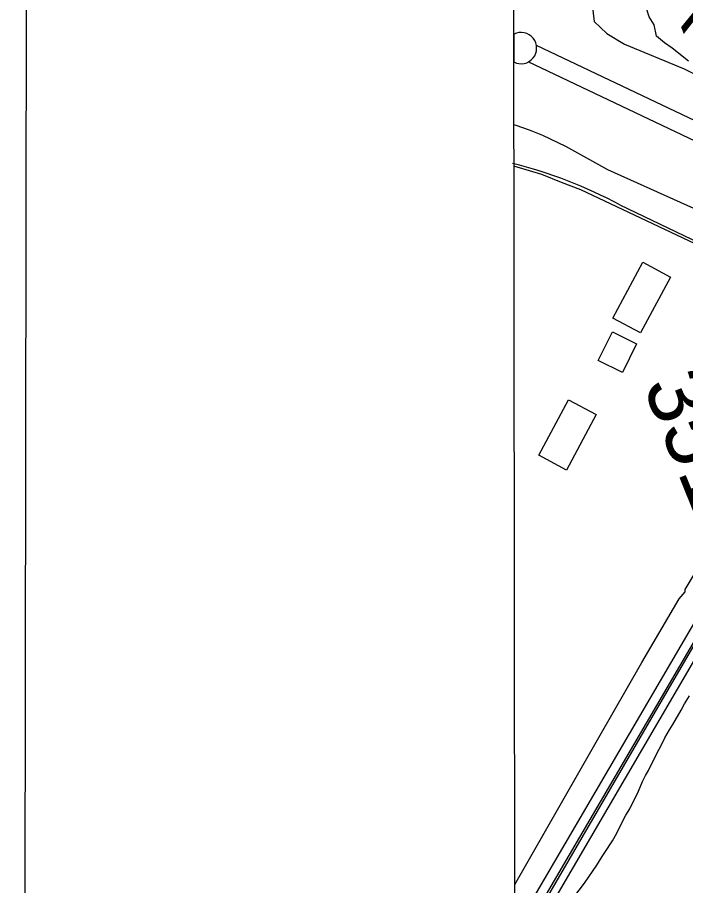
# Model space of a CAD drawing. Extents: x 3313442 to 3351311, y 721974 to 747360.
# Drawn here: x 3316776 to 3317846, y 731580 to 732970 of the extents above; entities that cross this region are included whole.
import ezdxf

# ---------------------------------------------------------------- set-up
doc = ezdxf.new("R2010")
doc.units = 0
for name, color, linetype in [('V-ANNO-SYMB', 7, 'Continuous'), ('V-BLDG-OTLN', 7, 'Continuous'), ('V-GRID-FRAM', 7, 'Continuous'), ('V-LEVE-TOET', 7, 'Continuous'), ('V-RIVR-RANG-IDEN', 7, 'Continuous'), ('V-ROAD-CNTR', 7, 'Continuous'), ('V-SITE-VEGE', 7, 'Continuous'), ('V-SURV-IDEN', 7, 'Continuous'), ('V-SURV-LINE', 7, 'Continuous'), ('V-UTIL-LINE', 7, 'Continuous'), ('V-WETL-SWMP', 7, 'Continuous')]:
    doc.layers.add(name, color=color, linetype=linetype)

msp = doc.modelspace()

# ---------------------------------------------------------------- linework, layer by layer
at = {"layer": 'V-ANNO-SYMB'}
msp.add_lwpolyline([(3316776.5, 723231.3), (3349859.6, 723183.2), (3349893, 746099.8), (3316809.8, 746147.9), (3316776.5, 723231.3)], dxfattribs=at)
at = {"layer": 'V-BLDG-OTLN'}
for points in [[(3317729.8, 732488.3), (3317777.8, 732577.6), (3317821.9, 732553.9), (3317774, 732464.6)], [(3317706.4, 732420.6), (3317729.1, 732466.2), (3317767.8, 732446.9), (3317745.1, 732401.3)], [(3317611.2, 732268.7), (3317658.7, 732357.5), (3317703.1, 732333.8), (3317655.6, 732244.9)]]:
    msp.add_lwpolyline(points, close=True, dxfattribs=at)
at = {"layer": 'V-GRID-FRAM'}
msp.add_lwpolyline([(3317558.4, 745536.3), (3349037, 745582.1), (3349071.4, 727396.8), (3317576.9, 727351), (3317558.4, 745536.3)], dxfattribs=at)
at = {"layer": 'V-LEVE-TOET'}
for points in [[(3317919.9, 733101.4), (3317806.9, 733061.8), (3317724.5, 733022.4), (3317711.6, 733016.3), (3317701.2, 733006.2), (3317696.5, 732989.6), (3317699.8, 732963), (3317720, 732943.8), (3317748.3, 732926.6), (3317844, 732887.2), (3318021.2, 732797.4)], [(3319961.8, 731662.8), (3319663.9, 731804.8), (3319399.9, 731930.9), (3318937.3, 732151.9), (3318515.1, 732352.5), (3318102.9, 732554.5), (3317721.8, 732725.5), (3317654.4, 732763.1), (3317617.7, 732780.6), (3317596.3, 732789), (3317574.9, 732796.5), (3317571.4, 732797.8)]]:
    msp.add_lwpolyline(points, dxfattribs=at)
at = {"layer": 'V-ROAD-CNTR'}
for points in [[(3319822.5, 731667), (3319805.3, 731674.9), (3319683.4, 731733.9), (3319438.7, 731852), (3319194.9, 731968.5), (3318900.6, 732108.9), (3318530.5, 732284.5), (3318201.5, 732442.9), (3317919.3, 732580.1), (3317678.3, 732693.4), (3317647.6, 732705.3), (3317616.1, 732718.1), (3317571.4, 732731.6)], [(3317740.9, 732669.5), (3319684.5, 731738.7), (3319985.1, 731593.6)], [(3317570.9, 731505.4), (3318140.5, 732479.5)], [(3317570.4, 731474.9), (3318153.4, 732471.9)], [(3317572.7, 731471.8), (3317812.8, 731884.5), (3318055, 732299.3), (3318135.7, 732437.5), (3318152.5, 732466.7)], [(3317583.3, 731467.3), (3318166.4, 732464.3)]]:
    msp.add_lwpolyline(points, dxfattribs=at)
msp.add_arc((3317396.4, 732031.4), 725.1, 61.6295, 76.219, dxfattribs=at)
at = {"layer": 'V-SITE-VEGE'}
for p, q in [((3317844.5, 731870.7), (3317852.5, 731884)), ((3317838.9, 731860.6), (3317844.5, 731870.7)), ((3317825.7, 731838), (3317838.9, 731860.6)), ((3317820.5, 731829.5), (3317825.7, 731838)), ((3317812.9, 731816.6), (3317820.5, 731829.5)), ((3317803.8, 731798.4), (3317808.6, 731807.7)), ((3317808.6, 731807.7), (3317812.9, 731816.6)), ((3317797.4, 731786.3), (3317803.8, 731798.4)), ((3317786.6, 731764.5), (3317797.4, 731786.3)), ((3317782.2, 731756), (3317786.6, 731764.5)), ((3317777, 731746.7), (3317782.2, 731756)), ((3317770.6, 731731.4), (3317777, 731746.7)), ((3317756.7, 731703.1), (3317770.6, 731731.4)), ((3317750.7, 731692.6), (3317756.7, 731703.1)), ((3317735.9, 731663.9), (3317744.7, 731681.3)), ((3317744.7, 731681.3), (3317750.7, 731692.6)), ((3317729.1, 731651.8), (3317735.9, 731663.9)), ((3317717.1, 731633.2), (3317729.1, 731651.8)), ((3317704.3, 731612.6), (3317712.7, 731626.8)), ((3317712.7, 731626.8), (3317717.1, 731633.2)), ((3317684.3, 731584), (3317704.3, 731612.6)), ((3317667.5, 731561.7), (3317684.3, 731584))]:
    msp.add_line(p, q, dxfattribs=at)
at = {"layer": 'V-SURV-LINE'}
msp.add_line((3317571.2, 732942.5), (3317571.3, 732898.1), dxfattribs=at)
for points in [[(3317607.2, 732925.3), (3319633.3, 731963.3)], [(3319620.5, 731936.2), (3317594.4, 732898.2)]]:
    msp.add_lwpolyline(points, dxfattribs=at)
msp.add_arc((3317582.8, 732920.3), 25, 242.614, 117.5027, dxfattribs=at)
at = {"layer": 'V-UTIL-LINE'}
msp.add_lwpolyline([(3317572.6, 731581.7), (3317707.2, 731817.2), (3317776.3, 731937.2), (3317836.1, 732039.1), (3317842.3, 732046.4), (3317845.5, 732050), (3317845.5, 732053.7), (3317851.8, 732064.6), (3317867.5, 732090.1), (3317870.7, 732097.4), (3317873.8, 732097.4), (3317873.8, 732101), (3317880.1, 732111.9), (3317971.3, 732268.4), (3318081.3, 732457.6), (3318081.3, 732461.3), (3318084.4, 732461.3), (3318084.4, 732464.9), (3318087.6, 732468.5), (3318087.6, 732472.2), (3318093.8, 732479.5), (3318097, 732483.1)], dxfattribs=at)
at = {"layer": 'V-WETL-SWMP'}
msp.add_lwpolyline([(3317851.1, 732899.7), (3317824.8, 732920.5), (3317812.7, 732928.9), (3317799.8, 732939.7), (3317796.1, 732957.8), (3317788, 732970.3), (3317783.9, 732982), (3317783.8, 733000.5), (3317796.1, 733028.7), (3317811, 733045.3), (3317832.3, 733052.3), (3317870.1, 733060.9)], dxfattribs=at)

# ---------------------------------------------------------------- texts
at = {"layer": 'V-RIVR-RANG-IDEN'}
msp.add_text('R-235.0', height=83, rotation=290.8054, dxfattribs=at).set_placement((3317816.6, 733012.9))
at = {"layer": 'V-SURV-IDEN'}
msp.add_text('3519+46.8', height=100, rotation=291.9296, dxfattribs=at).set_placement((3317777.1, 732380.4))

doc.saveas('drawing.dxf')
